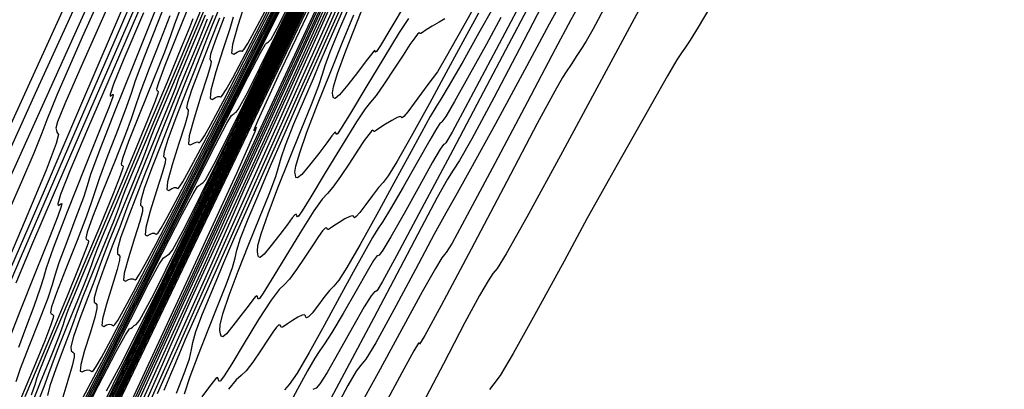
# Model space of a CAD drawing. Extents: x 3249832 to 3255657, y 13789405 to 13793316.
# Tile 609 of 656: x 3251969 to 3252026, y 13792216 to 13792238. Entities that reach past the tile are written whole.
import ezdxf

# ---------------------------------------------------------------- set-up
doc = ezdxf.new("R2010")
doc.units = 0
doc.header["$LTSCALE"] = 100
doc.header["$MEASUREMENT"] = 0
for name, color, linetype in [('GRATIO_03231_CON', 1, 'CONTINUOUS'), ('GRATIO_0323_ICON', 1, 'CONTINUOUS'), ('TARGETS_EAST', 7, 'CONTINUOUS')]:
    doc.layers.add(name, color=color, linetype=linetype)

# ---------------------------------------------------------------- blocks, each defined once
blk = doc.blocks.new('Gratio_032316_contours')
at = {"layer": 'GRATIO_03231_CON', "color": 1, "linetype": 'Continuous', "flags": 128}
for points in [[(3251969.683, 13792205.395), (3251976.531, 13792219.682), (3251983.672, 13792234.578), (3251989.448, 13792246.623), (3251992.814, 13792253.638), (3251995.184, 13792258.571), (3251998.583, 13792265.654), (3252004.419, 13792277.826), (3252011.627, 13792292.86), (3252018.521, 13792307.24), (3252023.746, 13792318.145)], [(3252008.407, 13792315.949), (3252006.051, 13792311.262), (3252003.146, 13792305.387), (3252000.558, 13792300.158), (3251998.849, 13792296.773), (3251997.385, 13792293.886), (3251995.23, 13792289.517), (3251991.793, 13792282.412), (3251987.855, 13792274.215), (3251984.543, 13792267.3), (3251982.551, 13792263.115), (3251980.838, 13792259.425), (3251977.931, 13792253.07), (3251972.855, 13792241.967), (3251966.62, 13792228.337), (3251960.734, 13792215.476)], [(3251969.912, 13792206.038), (3251975.466, 13792217.63), (3251980.884, 13792228.939), (3251985.593, 13792238.765), (3251989.337, 13792246.575), (3251991.941, 13792252.005), (3251993.405, 13792255.057), (3251994.436, 13792257.203), (3251995.915, 13792260.285), (3251998.545, 13792265.77), (3252002.321, 13792273.646), (3252007.06, 13792283.527), (3252012.444, 13792294.757), (3252017.621, 13792305.601), (3252021.603, 13792314.053), (3252023.727, 13792318.753)], [(3251993.36, 13792283.944), (3251990.634, 13792278.423), (3251987.387, 13792271.789), (3251984.617, 13792266.103), (3251983.058, 13792262.88), (3251982.379, 13792261.441), (3251981.984, 13792260.561), (3251981.312, 13792259.076), (3251979.94, 13792256.077), (3251977.482, 13792250.717), (3251973.8, 13792242.688), (3251969.758, 13792233.847), (3251966.468, 13792226.593)], [(3251971.177, 13792208.835), (3251977.979, 13792223.037), (3251985.692, 13792239.134), (3251993.869, 13792256.191), (3252001.978, 13792273.104), (3252009.158, 13792288.115), (3252014.465, 13792299.296), (3252017.318, 13792305.463), (3252018.595, 13792308.395), (3252019.537, 13792310.611), (3252021.077, 13792314.011), (3252022.917, 13792318.024)], [(3251992.829, 13792281.222), (3251990.315, 13792276.219), (3251987.377, 13792270.329), (3251984.887, 13792265.322), (3251983.46, 13792262.438), (3251982.679, 13792260.816), (3251981.874, 13792259.066), (3251980.562, 13792256.203), (3251979.027, 13792252.847), (3251977.743, 13792250.019), (3251976.974, 13792248.29), (3251976.149, 13792246.412), (3251974.485, 13792242.688), (3251971.512, 13792236.096), (3251968.011, 13792228.325)], [(3251969.835, 13792206.189), (3251975.502, 13792218.02), (3251981.47, 13792230.484), (3251987.593, 13792243.265), (3251993.8, 13792256.213), (3251999.912, 13792268.96), (3252005.323, 13792280.274), (3252009.323, 13792288.701), (3252011.501, 13792293.407), (3252012.653, 13792296.019), (3252013.878, 13792298.783), (3252015.961, 13792303.303), (3252018.429, 13792308.631), (3252020.501, 13792313.179), (3252021.588, 13792315.751)], [(3251975.143, 13792243.006), (3251972.417, 13792236.929), (3251970.931, 13792233.535), (3251970.347, 13792232.103), (3251970.061, 13792231.33), (3251969.582, 13792230.157), (3251968.861, 13792228.48), (3251967.961, 13792226.438)], [(3251971.769, 13792210.577), (3251978.189, 13792223.938), (3251984.15, 13792236.391), (3251988.451, 13792245.378), (3251991.395, 13792251.526), (3251993.663, 13792256.257), (3251995.78, 13792260.673), (3251997.654, 13792264.592), (3251999.04, 13792267.511), (3251999.866, 13792269.294), (3252000.769, 13792271.268), (3252002.561, 13792275.127), (3252005.728, 13792281.887)], [(3251975.738, 13792240.899), (3251974.241, 13792237.365), (3251972.271, 13792232.777), (3251970.187, 13792227.947), (3251968.283, 13792223.551)], [(3251969.14, 13792205.368), (3251975.335, 13792218.168), (3251982.594, 13792233.288), (3251988.779, 13792246.212), (3251992.287, 13792253.546), (3251993.642, 13792256.378), (3251993.898, 13792256.916), (3251994.049, 13792257.237), (3251994.827, 13792258.892), (3251996.903, 13792263.299), (3252000.612, 13792271.179), (3252004.966, 13792280.454), (3252008.643, 13792288.349), (3252010.651, 13792292.781), (3252011.328, 13792294.429), (3252011.34, 13792294.667), (3252011.286, 13792294.729), (3252011.486, 13792295.307), (3252012.196, 13792296.956), (3252013.581, 13792300.045), (3252015.464, 13792304.197), (3252017.583, 13792308.848), (3252019.689, 13792313.465), (3252021.587, 13792317.627)], [(3251977.093, 13792243.147), (3251974.664, 13792237.523), (3251972.447, 13792232.405), (3251970.496, 13792227.909), (3251968.794, 13792223.992), (3251967.338, 13792220.634)], [(3251970.735, 13792208.829), (3251976.51, 13792220.761), (3251983.264, 13792234.83), (3251988.992, 13792246.798), (3251992.191, 13792253.488), (3251993.369, 13792255.953), (3251993.538, 13792256.305), (3251993.628, 13792256.495), (3251994.258, 13792257.83), (3251995.966, 13792261.453), (3251999.02, 13792267.938), (3252002.604, 13792275.571), (3252005.631, 13792282.069)], [(3251976.45, 13792240.882), (3251974.365, 13792236.082), (3251972.443, 13792231.659), (3251970.782, 13792227.828), (3251969.457, 13792224.744), (3251968.539, 13792222.547)], [(3251972.33, 13792212.29), (3251977.687, 13792223.359), (3251983.952, 13792236.409), (3251989.265, 13792247.512), (3251992.233, 13792253.718), (3251993.326, 13792256.004), (3251993.482, 13792256.331), (3251993.552, 13792256.476), (3251994.031, 13792257.49), (3251995.331, 13792260.244), (3251997.653, 13792265.173), (3252000.378, 13792270.976), (3252002.678, 13792275.915), (3252003.936, 13792278.688), (3252004.36, 13792279.719), (3252004.369, 13792279.867), (3252004.363, 13792279.965), (3252004.675, 13792280.735), (3252005.625, 13792282.876)], [(3251976.093, 13792239.327), (3251974.226, 13792235.023), (3251972.736, 13792231.564), (3251971.702, 13792229.112), (3251971.16, 13792227.742), (3251970.985, 13792227.185), (3251971.01, 13792227.085), (3251971.09, 13792227.131), (3251971.171, 13792227.197), (3251971.22, 13792227.205), (3251971.22, 13792227.205), (3251971.191, 13792227.043), (3251970.987, 13792226.473), (3251970.499, 13792225.228), (3251969.685, 13792223.195), (3251968.768, 13792220.892), (3251968.037, 13792218.991)], [(3251976.995, 13792239.24), (3251976.426, 13792237.812), (3251975.443, 13792235.375), (3251974.314, 13792232.563), (3251973.39, 13792230.213), (3251972.916, 13792228.911), (3251972.712, 13792228.248), (3251972.494, 13792227.566), (3251972.057, 13792226.388), (3251971.513, 13792224.969), (3251971.057, 13792223.742), (3251970.817, 13792222.998), (3251970.663, 13792222.452), (3251970.4, 13792221.673), (3251969.897, 13792220.375), (3251969.293, 13792218.854), (3251968.79, 13792217.548), (3251968.543, 13792216.789)], [(3251972.943, 13792214.025), (3251975.52, 13792219.212), (3251980.042, 13792228.554), (3251985.329, 13792239.569), (3251989.813, 13792248.94), (3251992.317, 13792254.178), (3251993.239, 13792256.108), (3251993.371, 13792256.384), (3251993.398, 13792256.437), (3251993.578, 13792256.81), (3251994.06, 13792257.826), (3251994.919, 13792259.645), (3251995.925, 13792261.786), (3251996.774, 13792263.609), (3251997.238, 13792264.632), (3251997.395, 13792265.013), (3251997.398, 13792265.068), (3251997.44, 13792265.201), (3251997.864, 13792266.163), (3251999.053, 13792268.795), (3252001.259, 13792273.65), (3252004.216, 13792280.143), (3252007.526, 13792287.405)], [(3251977.087, 13792238.399), (3251976.066, 13792235.824), (3251975.527, 13792234.384), (3251975.279, 13792233.64), (3251975.02, 13792232.878), (3251974.53, 13792231.585), (3251973.93, 13792230.035), (3251973.427, 13792228.701), (3251973.155, 13792227.897), (3251972.975, 13792227.309), (3251972.677, 13792226.465), (3251972.123, 13792225.054), (3251971.46, 13792223.398), (3251970.907, 13792221.979), (3251970.627, 13792221.16), (3251970.565, 13792220.827), (3251970.609, 13792220.75), (3251970.665, 13792220.729), (3251970.709, 13792220.707), (3251970.735, 13792220.66), (3251970.723, 13792220.529), (3251970.587, 13792220.116), (3251970.225, 13792219.186), (3251969.58, 13792217.611), (3251968.773, 13792215.672)], [(3251973.848, 13792216.25), (3251974.776, 13792217.965), (3251977.115, 13792222.673), (3251981.219, 13792231.151), (3251986.018, 13792241.148), (3251990.087, 13792249.653), (3251992.359, 13792254.408), (3251993.195, 13792256.16), (3251993.315, 13792256.41), (3251993.322, 13792256.417), (3251993.352, 13792256.47), (3251993.425, 13792256.617), (3251993.552, 13792256.88), (3251993.698, 13792257.191), (3251993.822, 13792257.456), (3251993.889, 13792257.605), (3251993.912, 13792257.66), (3251993.913, 13792257.668), (3251993.978, 13792257.819), (3251994.459, 13792258.878), (3251995.768, 13792261.755), (3251998.179, 13792267.051), (3252001.404, 13792274.129), (3252005.012, 13792282.045)], [(3251977.545, 13792238.191), (3251977.003, 13792236.782), (3251976.348, 13792235.102), (3251975.797, 13792233.66), (3251975.493, 13792232.795), (3251975.286, 13792232.165), (3251974.954, 13792231.258), (3251974.348, 13792229.733), (3251973.627, 13792227.943), (3251973.023, 13792226.411), (3251972.712, 13792225.532), (3251972.634, 13792225.18), (3251972.669, 13792225.103), (3251972.718, 13792225.085), (3251972.757, 13792225.066), (3251972.781, 13792225.024), (3251972.766, 13792224.899), (3251972.62, 13792224.472), (3251972.229, 13792223.482), (3251971.532, 13792221.784), (3251970.657, 13792219.685), (3251969.784, 13792217.607), (3251969.064, 13792215.902)], [(3251972.055, 13792213.944), (3251973.38, 13792216.563), (3251974.389, 13792218.516), (3251974.955, 13792219.537), (3251975.197, 13792219.88), (3251975.287, 13792219.925), (3251975.372, 13792219.98), (3251975.47, 13792220.066), (3251975.573, 13792220.132), (3251975.776, 13792220.365), (3251976.61, 13792221.905), (3251978.711, 13792226.134), (3251982.396, 13792233.749), (3251986.706, 13792242.728)], [(3251978.167, 13792238.619), (3251977.831, 13792237.693), (3251977.598, 13792237.021), (3251977.231, 13792236.05), (3251976.574, 13792234.412), (3251975.794, 13792232.488), (3251975.139, 13792230.843), (3251974.797, 13792229.903), (3251974.702, 13792229.533), (3251974.729, 13792229.457), (3251974.771, 13792229.441), (3251974.805, 13792229.424), (3251974.826, 13792229.388), (3251974.809, 13792229.27), (3251974.653, 13792228.828), (3251974.234, 13792227.777), (3251973.483, 13792225.956), (3251972.541, 13792223.698), (3251971.6, 13792221.459), (3251970.824, 13792219.622), (3251970.254, 13792218.265), (3251969.9, 13792217.394), (3251969.745, 13792216.949), (3251969.645, 13792216.613), (3251969.428, 13792216.005)], [(3251972.244, 13792214.492), (3251973.816, 13792217.611), (3251975.243, 13792220.436), (3251976.327, 13792222.547), (3251976.933, 13792223.659), (3251977.185, 13792224.039), (3251977.271, 13792224.09), (3251977.345, 13792224.139), (3251977.433, 13792224.215), (3251977.524, 13792224.274), (3251977.704, 13792224.48), (3251978.443, 13792225.846), (3251980.306, 13792229.595), (3251983.574, 13792236.347), (3251987.395, 13792244.308)], [(3251978.895, 13792238.01), (3251978.719, 13792237.54), (3251978.243, 13792236.368), (3251977.386, 13792234.302), (3251976.309, 13792231.724), (3251975.233, 13792229.164), (3251974.344, 13792227.061), (3251973.687, 13792225.504), (3251973.272, 13792224.496), (3251973.074, 13792223.965), (3251972.937, 13792223.556), (3251972.669, 13792222.841), (3251972.145, 13792221.541), (3251971.506, 13792219.975), (3251970.956, 13792218.614), (3251970.64, 13792217.785), (3251970.454, 13792217.253), (3251970.235, 13792216.644), (3251969.872, 13792215.696)], [(3251972.228, 13792214.863), (3251973.787, 13792217.92), (3251975.539, 13792221.379), (3251977.338, 13792224.946), (3251978.968, 13792228.182), (3251980.203, 13792230.609), (3251980.888, 13792231.903), (3251981.161, 13792232.358), (3251981.237, 13792232.42), (3251981.293, 13792232.456), (3251981.358, 13792232.513), (3251981.426, 13792232.557), (3251981.56, 13792232.71), (3251982.11, 13792233.727), (3251983.496, 13792236.517), (3251985.928, 13792241.542)], [(3251979.338, 13792238.474), (3251978.193, 13792235.737), (3251977.049, 13792233.016), (3251976.104, 13792230.78), (3251975.404, 13792229.124), (3251974.958, 13792228.047), (3251974.739, 13792227.473), (3251974.582, 13792227.028), (3251974.289, 13792226.259), (3251973.728, 13792224.873), (3251973.048, 13792223.211), (3251972.463, 13792221.769), (3251972.126, 13792220.897), (3251971.928, 13792220.342), (3251971.696, 13792219.703), (3251971.309, 13792218.7), (3251970.868, 13792217.541), (3251970.526, 13792216.554), (3251970.396, 13792215.986)], [(3251972.357, 13792215.347), (3251973.667, 13792217.896), (3251975.325, 13792221.145), (3251977.187, 13792224.822), (3251979.098, 13792228.614), (3251980.831, 13792232.055), (3251982.142, 13792234.64), (3251982.865, 13792236.025), (3251983.149, 13792236.517), (3251983.22, 13792236.585), (3251983.267, 13792236.615), (3251983.321, 13792236.662), (3251983.376, 13792236.698), (3251983.488, 13792236.825), (3251983.943, 13792237.667), (3251985.091, 13792239.978)], [(3251980.077, 13792239.75), (3251978.866, 13792236.868), (3251977.864, 13792234.5), (3251977.121, 13792232.744), (3251976.644, 13792231.598), (3251976.404, 13792230.982), (3251976.228, 13792230.5), (3251975.909, 13792229.677), (3251975.311, 13792228.206), (3251974.589, 13792226.446), (3251973.97, 13792224.924), (3251973.613, 13792224.008), (3251973.403, 13792223.43), (3251973.156, 13792222.761), (3251972.746, 13792221.704), (3251972.277, 13792220.478), (3251971.908, 13792219.435), (3251971.759, 13792218.837), (3251971.778, 13792218.591), (3251971.87, 13792218.518), (3251971.949, 13792218.445), (3251971.957, 13792218.225), (3251971.842, 13792217.72), (3251971.583, 13792216.863), (3251971.282, 13792215.891)], [(3251972.263, 13792215.47), (3251972.799, 13792216.466), (3251973.719, 13792218.229), (3251975.107, 13792220.93), (3251976.862, 13792224.371), (3251978.835, 13792228.265), (3251980.859, 13792232.281), (3251982.694, 13792235.928), (3251984.08, 13792238.671)], [(3251979.625, 13792238.219), (3251978.838, 13792236.363), (3251978.33, 13792235.149), (3251978.068, 13792234.49), (3251977.874, 13792233.971), (3251977.53, 13792233.095), (3251976.894, 13792231.538), (3251976.131, 13792229.681), (3251975.477, 13792228.079), (3251975.1, 13792227.12), (3251974.878, 13792226.518), (3251974.617, 13792225.819), (3251974.183, 13792224.707), (3251973.686, 13792223.416), (3251973.291, 13792222.317), (3251973.123, 13792221.688), (3251973.129, 13792221.433), (3251973.214, 13792221.361), (3251973.286, 13792221.29), (3251973.285, 13792221.064), (3251973.158, 13792220.535), (3251972.882, 13792219.633), (3251972.563, 13792218.608), (3251972.336, 13792217.788), (3251972.303, 13792217.414), (3251972.413, 13792217.368), (3251972.577, 13792217.445), (3251972.724, 13792217.479), (3251972.84, 13792217.459), (3251972.926, 13792217.416), (3251972.992, 13792217.387), (3251973.08, 13792217.446), (3251973.242, 13792217.679), (3251973.544, 13792218.198), (3251974.11, 13792219.251), (3251975.081, 13792221.112), (3251976.547, 13792223.963), (3251978.4, 13792227.597), (3251980.483, 13792231.708), (3251982.62, 13792235.949), (3251984.556, 13792239.801)], [(3251980.06, 13792238.203), (3251979.214, 13792236.151), (3251978.491, 13792234.389), (3251978.073, 13792233.343), (3251977.827, 13792232.695), (3251977.538, 13792231.936), (3251977.058, 13792230.714), (3251976.503, 13792229.291), (3251976.056, 13792228.079), (3251975.85, 13792227.39), (3251975.832, 13792227.116), (3251975.9, 13792227.047), (3251975.959, 13792226.981), (3251975.942, 13792226.742), (3251975.79, 13792226.166), (3251975.48, 13792225.174), (3251975.124, 13792224.042), (3251974.874, 13792223.136), (3251974.837, 13792222.723), (3251974.954, 13792222.674), (3251975.127, 13792222.764), (3251975.272, 13792222.809), (3251975.378, 13792222.798), (3251975.454, 13792222.761), (3251975.513, 13792222.739), (3251975.602, 13792222.814), (3251975.776, 13792223.076), (3251976.107, 13792223.654), (3251976.732, 13792224.819), (3251977.806, 13792226.878), (3251979.427, 13792230.03), (3251981.476, 13792234.048), (3251983.779, 13792238.594)], [(3251980.755, 13792239.386), (3251979.998, 13792237.544), (3251979.56, 13792236.455), (3251979.302, 13792235.783), (3251978.998, 13792234.994), (3251978.495, 13792233.718), (3251977.912, 13792232.228), (3251977.438, 13792230.96), (3251977.214, 13792230.241), (3251977.184, 13792229.957), (3251977.243, 13792229.89), (3251977.295, 13792229.826), (3251977.27, 13792229.581), (3251977.107, 13792228.981), (3251976.778, 13792227.944), (3251976.405, 13792226.759), (3251976.143, 13792225.81), (3251976.104, 13792225.377), (3251976.225, 13792225.327), (3251976.401, 13792225.423), (3251976.545, 13792225.474), (3251976.648, 13792225.467), (3251976.718, 13792225.434), (3251976.773, 13792225.416), (3251976.862, 13792225.498), (3251977.043, 13792225.775), (3251977.389, 13792226.382), (3251978.043, 13792227.603), (3251979.168, 13792229.76), (3251980.864, 13792233.059), (3251982.995, 13792237.237), (3251985.366, 13792241.913)], [(3251980.459, 13792238.052), (3251979.932, 13792236.722), (3251979.321, 13792235.166), (3251978.821, 13792233.842), (3251978.578, 13792233.092), (3251978.535, 13792232.799), (3251978.586, 13792232.733), (3251978.631, 13792232.671), (3251978.599, 13792232.42), (3251978.423, 13792231.796), (3251978.077, 13792230.714), (3251977.686, 13792229.476), (3251977.412, 13792228.484), (3251977.37, 13792228.031), (3251977.496, 13792227.979), (3251977.676, 13792228.082), (3251977.819, 13792228.139), (3251977.917, 13792228.137), (3251977.982, 13792228.107), (3251978.033, 13792228.092), (3251978.123, 13792228.181), (3251978.31, 13792228.474), (3251978.67, 13792229.11), (3251979.354, 13792230.387), (3251980.53, 13792232.643), (3251982.291, 13792236.067), (3251984.431, 13792240.259)], [(3251980.73, 13792238.103), (3251980.204, 13792236.723), (3251979.942, 13792235.942), (3251979.887, 13792235.641), (3251979.93, 13792235.576), (3251979.968, 13792235.516), (3251979.927, 13792235.259), (3251979.739, 13792234.612), (3251979.376, 13792233.484), (3251978.967, 13792232.193), (3251978.68, 13792231.158), (3251978.637, 13792230.686), (3251978.767, 13792230.632), (3251978.95, 13792230.741), (3251979.093, 13792230.804), (3251979.186, 13792230.806), (3251979.245, 13792230.78), (3251979.294, 13792230.768), (3251979.384, 13792230.865), (3251979.577, 13792231.173), (3251979.952, 13792231.838), (3251980.665, 13792233.171), (3251981.893, 13792235.526), (3251983.718, 13792239.075)], [(3251981.974, 13792239.025), (3251981.529, 13792237.627), (3251981.218, 13792236.506), (3251981.171, 13792235.995), (3251981.308, 13792235.938), (3251981.5, 13792236.059), (3251981.64, 13792236.135), (3251981.724, 13792236.145), (3251981.773, 13792236.125), (3251981.814, 13792236.121), (3251981.905, 13792236.232), (3251982.11, 13792236.571), (3251982.515, 13792237.294), (3251983.288, 13792238.74)]]:
    blk.add_lwpolyline(points, dxfattribs=at)
at = {"layer": 'GRATIO_03231_CON', "color": 5, "linetype": 'Continuous', "flags": 128}
for points in [[(3252009.173, 13792238.672), (3252008.487, 13792237.525), (3252008.014, 13792236.759), (3252007.71, 13792236.299), (3252007.506, 13792236.024), (3252007.228, 13792235.608), (3252006.678, 13792234.68), (3252005.743, 13792233.027), (3252004.658, 13792231.088), (3252003.747, 13792229.464), (3252003.21, 13792228.53), (3252002.76, 13792227.745), (3252001.987, 13792226.344), (3252000.63, 13792223.842), (3251999.025, 13792220.894), (3251997.659, 13792218.438), (3251996.883, 13792217.148), (3251996.52, 13792216.657), (3251996.261, 13792216.332)], [(3251973.259, 13792211.231), (3251978.506, 13792222.548), (3251981.468, 13792228.987), (3251982.554, 13792231.42), (3251982.618, 13792231.676), (3251982.467, 13792231.476), (3251982.714, 13792232.091), (3251983.922, 13792234.685), (3251986.398, 13792239.891), (3251989.43, 13792246.227), (3251992.047, 13792251.679), (3251993.726, 13792255.166), (3251995.73, 13792259.325), (3251999.765, 13792267.727), (3252006.844, 13792282.48), (3252015.186, 13792299.85), (3252022.316, 13792314.642), (3252026.405, 13792323.025)], [(3252005.008, 13792238.508), (3252002.966, 13792234.717), (3252000.545, 13792230.229), (3251998.461, 13792226.407), (3251997.248, 13792224.264), (3251996.71, 13792223.41), (3251996.466, 13792223.108), (3251996.18, 13792222.696), (3251995.677, 13792221.83), (3251994.824, 13792220.245), (3251993.565, 13792217.832), (3251992.155, 13792215.127)], [(3251975.036, 13792214.767), (3251982.624, 13792231.093), (3251989.079, 13792244.966), (3251992.687, 13792252.719), (3251994.017, 13792255.575), (3251994.21, 13792255.982), (3251994.365, 13792256.29), (3251995.411, 13792258.457), (3251998.24, 13792264.343), (3252003.297, 13792274.88), (3252009.255, 13792287.287), (3252014.348, 13792297.853), (3252017.312, 13792303.93), (3252018.908, 13792307.123), (3252020.399, 13792310.097), (3252022.718, 13792314.816), (3252025.455, 13792320.432)], [(3252003.123, 13792238.887), (3252002.319, 13792237.375), (3252001.926, 13792236.694), (3252001.682, 13792236.327), (3252001.382, 13792235.866), (3252001.049, 13792235.346), (3252000.764, 13792234.912), (3252000.537, 13792234.571), (3252000.086, 13792233.786), (3251999.061, 13792231.88), (3251997.271, 13792228.497), (3251995.186, 13792224.543), (3251993.434, 13792221.24), (3251992.487, 13792219.5), (3251992.17, 13792218.982), (3251992.149, 13792219.033), (3251992.112, 13792219.046), (3251991.837, 13792218.597), (3251991.127, 13792217.303), (3251989.889, 13792214.99)], [(3251973.358, 13792210.876), (3251978.621, 13792222.231), (3251984.827, 13792235.582), (3251990.106, 13792246.929), (3251993.056, 13792253.271), (3251994.143, 13792255.607), (3251994.299, 13792255.941), (3251994.391, 13792256.126), (3251995.019, 13792257.426), (3251996.716, 13792260.958), (3251999.75, 13792267.28), (3252003.325, 13792274.724), (3252006.381, 13792281.064), (3252008.22, 13792284.835), (3252009.603, 13792287.627), (3252011.652, 13792291.79), (3252015.116, 13792298.892), (3252019.235, 13792307.363), (3252022.873, 13792314.849), (3252025.174, 13792319.574)], [(3252001.38, 13792238.572), (3252001.037, 13792237.948), (3252000.118, 13792236.229), (3251998.488, 13792233.154), (3251996.577, 13792229.553), (3251994.963, 13792226.529), (3251994.073, 13792224.898), (3251993.736, 13792224.337), (3251993.636, 13792224.237), (3251993.481, 13792224.04), (3251993.095, 13792223.405), (3251992.328, 13792222.041), (3251991.118, 13792219.826), (3251989.74, 13792217.299), (3251988.559, 13792215.165)], [(3251975.809, 13792215.847), (3251978.116, 13792220.868), (3251982.207, 13792229.694), (3251987.03, 13792240.072), (3251991.133, 13792248.892), (3251993.425, 13792253.822), (3251994.268, 13792255.639), (3251994.387, 13792255.899), (3251994.417, 13792255.962), (3251994.626, 13792256.395), (3251995.192, 13792257.573), (3251996.203, 13792259.68), (3251997.395, 13792262.161), (3251998.414, 13792264.275), (3251999.128, 13792265.74), (3252000.298, 13792268.132), (3252002.905, 13792273.484), (3252007.514, 13792282.967), (3252013.015, 13792294.294), (3252017.881, 13792304.308), (3252020.959, 13792310.63), (3252022.59, 13792313.963), (3252023.487, 13792315.786)], [(3251999.317, 13792238.732), (3251998.022, 13792236.26), (3251996.51, 13792233.38), (3251995.234, 13792230.989), (3251994.513, 13792229.72), (3251994.147, 13792229.157), (3251993.806, 13792228.623), (3251993.209, 13792227.552), (3251992.291, 13792225.829), (3251991.037, 13792223.452), (3251989.489, 13792220.523), (3251987.921, 13792217.569), (3251986.662, 13792215.223)], [(3251976.018, 13792215.285), (3251976.982, 13792217.49), (3251977.687, 13792219.107), (3251978.771, 13792221.517), (3251980.653, 13792225.63), (3251982.876, 13792230.468), (3251984.766, 13792234.582), (3251985.867, 13792236.995), (3251986.606, 13792238.622), (3251987.631, 13792240.852), (3251989.378, 13792244.62), (3251991.437, 13792249.051), (3251993.188, 13792252.817), (3251994.166, 13792254.921), (3251994.526, 13792255.698), (3251994.577, 13792255.809), (3251994.689, 13792256.041), (3251995.476, 13792257.661), (3251997.611, 13792262.059), (3252001.453, 13792269.974), (3252006.103, 13792279.547), (3252010.344, 13792288.269)], [(3251998.45, 13792238.541), (3251997.379, 13792236.515), (3251995.918, 13792233.743), (3251994.116, 13792230.332), (3251992.292, 13792226.891), (3251990.83, 13792224.155), (3251990.011, 13792222.658), (3251989.686, 13792222.122), (3251989.603, 13792222.064), (3251989.532, 13792222.05), (3251989.343, 13792221.82), (3251988.932, 13792221.159), (3251988.247, 13792219.959), (3251987.45, 13792218.542), (3251986.755, 13792217.335), (3251986.325, 13792216.658), (3251986.111, 13792216.405), (3251986.012, 13792216.363), (3251985.929, 13792216.325)], [(3251975.724, 13792214.115), (3251978.007, 13792219.226), (3251979.943, 13792223.568), (3251981.077, 13792226.137), (3251981.91, 13792228.019), (3251983.183, 13792230.827), (3251985.383, 13792235.62), (3251987.979, 13792241.258), (3251990.187, 13792246.05), (3251991.435, 13792248.766), (3251992.005, 13792250.009), (3251992.389, 13792250.844), (3251992.963, 13792252.083), (3251993.64, 13792253.54), (3251994.216, 13792254.779), (3251994.538, 13792255.471), (3251994.656, 13792255.726), (3251994.674, 13792255.763), (3251994.76, 13792255.94), (3251995.363, 13792257.18), (3251996.998, 13792260.545), (3251999.947, 13792266.62), (3252003.568, 13792274.073), (3252006.984, 13792281.09)], [(3251998.714, 13792240.087), (3251996.659, 13792236.206), (3251994.999, 13792233.087), (3251994.072, 13792231.372), (3251993.714, 13792230.75), (3251993.637, 13792230.675), (3251993.578, 13792230.65), (3251993.386, 13792230.379), (3251992.935, 13792229.619), (3251992.164, 13792228.247), (3251991.263, 13792226.629), (3251990.483, 13792225.252), (3251990.014, 13792224.48), (3251989.798, 13792224.193), (3251989.714, 13792224.147), (3251989.643, 13792224.107), (3251989.473, 13792223.869), (3251989.095, 13792223.236), (3251988.451, 13792222.11), (3251987.695, 13792220.787), (3251987.032, 13792219.658), (3251986.61, 13792218.998), (3251986.332, 13792218.607), (3251986.039, 13792218.165), (3251985.607, 13792217.417), (3251985.024, 13792216.359), (3251984.314, 13792215.053)], [(3251976.83, 13792216.093), (3251979.043, 13792221.058), (3251981.653, 13792226.893), (3251983.868, 13792231.85), (3251985.154, 13792234.745), (3251985.993, 13792236.628), (3251987.123, 13792239.112), (3251989.044, 13792243.294), (3251991.311, 13792248.214), (3251993.24, 13792252.395), (3251994.379, 13792254.855), (3251995.195, 13792256.575), (3251996.385, 13792259.032), (3251998.441, 13792263.267), (3252001.033, 13792268.598), (3252003.623, 13792273.911), (3252005.792, 13792278.338), (3252007.589, 13792281.988)], [(3251996.938, 13792238.08), (3251996.081, 13792236.535), (3251995.075, 13792234.716), (3251994.21, 13792233.168), (3251993.702, 13792232.302), (3251993.484, 13792231.981), (3251993.415, 13792231.932), (3251993.356, 13792231.889), (3251993.182, 13792231.624), (3251992.768, 13792230.915), (3251992.05, 13792229.65), (3251991.205, 13792228.163), (3251990.472, 13792226.896), (3251990.017, 13792226.158), (3251989.728, 13792225.722), (3251989.419, 13792225.229), (3251988.943, 13792224.389), (3251988.292, 13792223.199), (3251987.493, 13792221.728), (3251986.592, 13792220.081), (3251985.714, 13792218.506), (3251985, 13792217.291), (3251984.547, 13792216.627), (3251984.265, 13792216.323)], [(3251977.228, 13792216.303), (3251977.619, 13792217.227), (3251977.9, 13792217.916), (3251978.478, 13792219.268), (3251979.871, 13792222.422), (3251982.362, 13792228.002), (3251985.298, 13792234.56), (3251987.793, 13792240.133)], [(3251995.617, 13792238.333), (3251994.828, 13792236.88), (3251993.851, 13792235.08), (3251992.75, 13792233.064), (3251991.685, 13792231.135), (3251990.836, 13792229.643), (3251990.325, 13792228.82), (3251990.032, 13792228.436), (3251989.775, 13792228.145), (3251989.422, 13792227.687), (3251989.023, 13792227.145), (3251988.678, 13792226.688), (3251988.462, 13792226.442), (3251988.355, 13792226.373), (3251988.315, 13792226.403), (3251988.296, 13792226.462), (3251988.24, 13792226.496), (3251988.087, 13792226.455), (3251987.805, 13792226.309), (3251987.461, 13792226.105), (3251987.152, 13792225.907), (3251986.95, 13792225.768), (3251986.842, 13792225.698), (3251986.791, 13792225.696), (3251986.761, 13792225.748), (3251986.722, 13792225.796), (3251986.643, 13792225.772), (3251986.497, 13792225.614), (3251986.261, 13792225.289), (3251985.916, 13792224.775), (3251985.462, 13792224.081), (3251984.976, 13792223.358), (3251984.557, 13792222.791), (3251984.256, 13792222.478), (3251983.955, 13792222.177), (3251983.487, 13792221.559), (3251982.752, 13792220.419), (3251981.909, 13792219.044), (3251981.18, 13792217.843), (3251980.734, 13792217.129), (3251980.523, 13792216.836), (3251980.445, 13792216.8), (3251980.409, 13792216.873), (3251980.382, 13792216.971), (3251980.338, 13792217.027), (3251980.254, 13792216.978), (3251980.095, 13792216.79), (3251979.824, 13792216.432), (3251979.431, 13792215.91)], [(3251978.407, 13792216.083), (3251978.739, 13792217.092), (3251979.225, 13792218.389), (3251979.793, 13792219.825), (3251980.371, 13792221.248), (3251980.878, 13792222.51), (3251981.229, 13792223.46), (3251981.384, 13792224.032), (3251981.478, 13792224.488), (3251981.691, 13792225.173), (3251982.138, 13792226.311), (3251982.696, 13792227.635), (3251983.176, 13792228.76), (3251983.51, 13792229.554), (3251984.099, 13792230.913), (3251985.464, 13792233.989), (3251987.914, 13792239.466)], [(3251995.83, 13792239.555), (3251994.67, 13792237.45), (3251993.753, 13792235.819), (3251993.214, 13792234.917), (3251992.915, 13792234.492), (3251992.653, 13792234.171), (3251992.277, 13792233.669), (3251991.848, 13792233.075), (3251991.478, 13792232.574), (3251991.253, 13792232.301), (3251991.149, 13792232.217), (3251991.115, 13792232.237), (3251991.097, 13792232.281), (3251991.035, 13792232.296), (3251990.867, 13792232.233), (3251990.557, 13792232.065), (3251990.184, 13792231.841), (3251989.854, 13792231.632), (3251989.647, 13792231.492), (3251989.543, 13792231.426), (3251989.5, 13792231.423), (3251989.475, 13792231.462), (3251989.436, 13792231.489), (3251989.351, 13792231.439), (3251989.192, 13792231.253), (3251988.935, 13792230.894), (3251988.56, 13792230.333), (3251988.065, 13792229.576), (3251987.539, 13792228.785), (3251987.092, 13792228.159), (3251986.782, 13792227.804), (3251986.475, 13792227.46), (3251985.982, 13792226.774), (3251985.192, 13792225.524), (3251984.28, 13792224.026), (3251983.493, 13792222.724), (3251983.02, 13792221.96), (3251982.805, 13792221.652), (3251982.732, 13792221.613), (3251982.701, 13792221.676), (3251982.677, 13792221.762), (3251982.639, 13792221.811), (3251982.563, 13792221.765), (3251982.409, 13792221.579), (3251982.13, 13792221.21), (3251981.709, 13792220.652), (3251981.244, 13792220.052), (3251980.86, 13792219.595), (3251980.647, 13792219.418), (3251980.56, 13792219.456), (3251980.52, 13792219.597), (3251980.476, 13792219.774), (3251980.489, 13792220.107), (3251980.649, 13792220.763), (3251981.019, 13792221.852), (3251981.552, 13792223.262), (3251982.172, 13792224.827), (3251982.803, 13792226.379), (3251983.359, 13792227.753), (3251983.753, 13792228.785), (3251983.941, 13792229.399), (3251984.066, 13792229.886), (3251984.317, 13792230.625), (3251984.816, 13792231.86), (3251985.429, 13792233.302), (3251985.955, 13792234.527), (3251986.299, 13792235.339), (3251986.786, 13792236.46), (3251987.842, 13792238.843)], [(3251993.646, 13792238.012), (3251993.31, 13792237.821), (3251992.908, 13792237.578), (3251992.556, 13792237.357), (3251992.343, 13792237.217), (3251992.244, 13792237.154), (3251992.209, 13792237.15), (3251992.19, 13792237.177), (3251992.15, 13792237.183), (3251992.06, 13792237.106), (3251991.888, 13792236.892), (3251991.61, 13792236.499), (3251991.203, 13792235.89), (3251990.668, 13792235.071), (3251990.102, 13792234.212), (3251989.627, 13792233.527), (3251989.308, 13792233.131), (3251988.995, 13792232.744), (3251988.478, 13792231.988), (3251987.632, 13792230.63), (3251986.651, 13792229.007), (3251985.806, 13792227.605), (3251985.305, 13792226.79), (3251985.086, 13792226.468), (3251985.019, 13792226.426), (3251984.993, 13792226.48), (3251984.972, 13792226.553), (3251984.94, 13792226.594), (3251984.873, 13792226.552), (3251984.723, 13792226.369), (3251984.435, 13792225.988), (3251983.988, 13792225.394), (3251983.487, 13792224.747), (3251983.071, 13792224.253), (3251982.84, 13792224.06), (3251982.749, 13792224.097), (3251982.712, 13792224.24), (3251982.677, 13792224.413), (3251982.706, 13792224.751), (3251982.892, 13792225.443), (3251983.3, 13792226.611), (3251983.879, 13792228.135), (3251984.551, 13792229.829), (3251985.235, 13792231.51), (3251985.841, 13792232.996), (3251986.277, 13792234.109), (3251986.498, 13792234.767), (3251986.654, 13792235.284), (3251986.943, 13792236.076), (3251987.494, 13792237.409), (3251988.161, 13792238.969)], [(3251991.515, 13792238.027), (3251990.974, 13792237.203), (3251990.073, 13792235.735), (3251989.021, 13792233.989), (3251988.119, 13792232.486), (3251987.591, 13792231.621), (3251987.368, 13792231.283), (3251987.306, 13792231.239), (3251987.285, 13792231.283), (3251987.268, 13792231.344), (3251987.241, 13792231.378), (3251987.182, 13792231.339), (3251987.037, 13792231.159), (3251986.741, 13792230.766), (3251986.266, 13792230.136), (3251985.73, 13792229.443), (3251985.282, 13792228.911), (3251985.034, 13792228.702), (3251984.937, 13792228.739), (3251984.905, 13792228.882), (3251984.878, 13792229.051), (3251984.923, 13792229.395), (3251985.134, 13792230.122), (3251985.58, 13792231.371), (3251986.206, 13792233.008), (3251986.93, 13792234.831), (3251987.667, 13792236.641), (3251988.323, 13792238.24)]]:
    blk.add_lwpolyline(points, dxfattribs=at)
at = {"layer": 'GRATIO_0323_ICON', "color": 7, "linetype": 'Continuous', "flags": 128}
for points in [[(3251974.012, 13792215.064), (3251979.826, 13792227.205), (3251984.96, 13792237.931), (3251989.494, 13792247.395), (3251993.731, 13792256.235), (3251997.846, 13792264.817), (3252001.489, 13792272.433), (3252004.182, 13792278.106), (3252005.684, 13792281.35), (3252006.711, 13792283.643), (3252008.22, 13792286.955), (3252010.844, 13792292.595), (3252013.942, 13792299.239), (3252016.548, 13792304.902), (3252017.942, 13792308.094), (3252018.368, 13792309.292), (3252018.311, 13792309.466), (3252018.209, 13792309.493), (3252018.298, 13792309.879), (3252018.767, 13792311.036), (3252019.741, 13792313.243), (3252021.088, 13792316.224)], [(3251974.69, 13792240.46), (3251973.444, 13792237.668), (3251972.273, 13792235.045), (3251971.398, 13792233.046), (3251970.971, 13792231.988), (3251970.871, 13792231.62), (3251970.906, 13792231.555), (3251970.925, 13792231.479), (3251970.933, 13792231.379), (3251970.97, 13792231.316), (3251971.029, 13792231.248), (3251970.895, 13792230.718), (3251970.304, 13792229.164), (3251969.084, 13792226.233), (3251967.45, 13792222.407)], [(3251973.925, 13792215.751), (3251978.864, 13792225.956), (3251984.641, 13792237.989), (3251989.539, 13792248.226), (3251992.275, 13792253.948), (3251993.282, 13792256.056), (3251993.427, 13792256.357), (3251993.475, 13792256.456), (3251993.805, 13792257.15), (3251994.695, 13792259.035), (3251996.286, 13792262.409), (3251998.151, 13792266.381), (3251999.726, 13792269.762), (3252000.587, 13792271.66), (3252000.878, 13792272.366), (3252000.884, 13792272.467), (3252000.901, 13792272.583), (3252001.27, 13792273.449), (3252002.339, 13792275.835), (3252004.34, 13792280.248), (3252007.028, 13792286.156)], [(3251976.003, 13792238.355), (3251974.865, 13792235.677), (3251974.26, 13792234.183), (3251974.056, 13792233.591), (3251974.067, 13792233.49), (3251974.132, 13792233.526), (3251974.197, 13792233.58), (3251974.236, 13792233.586), (3251974.236, 13792233.586), (3251974.205, 13792233.438), (3251973.991, 13792232.857), (3251973.462, 13792231.52), (3251972.564, 13792229.285), (3251971.541, 13792226.727), (3251970.714, 13792224.602), (3251970.305, 13792223.437), (3251970.146, 13792222.856), (3251969.969, 13792222.253), (3251969.583, 13792221.191), (3251969.095, 13792219.902), (3251968.687, 13792218.783)], [(3252000.61, 13792239.247), (3251999.762, 13792237.695), (3251998.308, 13792235.005), (3251996.613, 13792231.871), (3251995.161, 13792229.209), (3251994.285, 13792227.647), (3251993.714, 13792226.654), (3251993.027, 13792225.409), (3251991.934, 13792223.353), (3251990.675, 13792220.982), (3251989.62, 13792219.053), (3251989.031, 13792218.1), (3251988.738, 13792217.749), (3251988.462, 13792217.402), (3251987.969, 13792216.563), (3251987.204, 13792215.144)], [(3251975.923, 13792215.639), (3251977.774, 13792219.678), (3251979.346, 13792223.113), (3251980.299, 13792225.223), (3251981.208, 13792227.235), (3251982.873, 13792230.86), (3251985.792, 13792237.157), (3251989.233, 13792244.561), (3251992.16, 13792250.855), (3251993.934, 13792254.658), (3251995.505, 13792257.956), (3251998.225, 13792263.572), (3252002.959, 13792273.328), (3252008.637, 13792285.022)], [(3251978.8, 13792239.091), (3251977.961, 13792237.032), (3251977.256, 13792235.274), (3251976.881, 13792234.274), (3251976.77, 13792233.886), (3251976.789, 13792233.811), (3251976.825, 13792233.797), (3251976.854, 13792233.783), (3251976.871, 13792233.752), (3251976.852, 13792233.64), (3251976.686, 13792233.184), (3251976.238, 13792232.073), (3251975.435, 13792230.129), (3251974.425, 13792227.711), (3251973.417, 13792225.312), (3251972.584, 13792223.341), (3251971.971, 13792221.885), (3251971.586, 13792220.945), (3251971.41, 13792220.457), (3251971.291, 13792220.084), (3251971.048, 13792219.423), (3251970.562, 13792218.208), (3251969.965, 13792216.74), (3251969.449, 13792215.459)], [(3251972.249, 13792214.694), (3251973.892, 13792217.935), (3251975.577, 13792221.279), (3251977.106, 13792224.309), (3251978.265, 13792226.578), (3251978.91, 13792227.781), (3251979.173, 13792228.198), (3251979.254, 13792228.255), (3251979.319, 13792228.297), (3251979.395, 13792228.364), (3251979.475, 13792228.415), (3251979.632, 13792228.595), (3251980.276, 13792229.786), (3251981.901, 13792233.056), (3251984.751, 13792238.944)], [(3251996.44, 13792238.594), (3251995.648, 13792237.191), (3251994.716, 13792235.54), (3251993.912, 13792234.134), (3251993.425, 13792233.317), (3251993.124, 13792232.838), (3251992.799, 13792232.293), (3251992.28, 13792231.361), (3251991.56, 13792230.04), (3251990.672, 13792228.404), (3251989.671, 13792226.572), (3251988.699, 13792224.821), (3251987.918, 13792223.467), (3251987.436, 13792222.723), (3251987.148, 13792222.379), (3251986.898, 13792222.119), (3251986.566, 13792221.706), (3251986.198, 13792221.215), (3251985.878, 13792220.802), (3251985.671, 13792220.583), (3251985.561, 13792220.528), (3251985.515, 13792220.57), (3251985.494, 13792220.643), (3251985.444, 13792220.696), (3251985.308, 13792220.676), (3251985.052, 13792220.554), (3251984.737, 13792220.369), (3251984.449, 13792220.182), (3251984.254, 13792220.044), (3251984.141, 13792219.97), (3251984.081, 13792219.968), (3251984.046, 13792220.033), (3251984.007, 13792220.103), (3251983.935, 13792220.106), (3251983.801, 13792219.975), (3251983.586, 13792219.685), (3251983.273, 13792219.217), (3251982.859, 13792218.586), (3251982.413, 13792217.931), (3251982.022, 13792217.422), (3251981.73, 13792217.151), (3251981.435, 13792216.893), (3251980.991, 13792216.345)], [(3251977.94, 13792216.117), (3251978.396, 13792217.266), (3251978.705, 13792218.136), (3251978.827, 13792218.665), (3251978.89, 13792219.09), (3251979.064, 13792219.722), (3251979.461, 13792220.762), (3251979.963, 13792221.969), (3251980.397, 13792222.993), (3251980.714, 13792223.755), (3251981.361, 13792225.252), (3251982.912, 13792228.752), (3251985.681, 13792234.946), (3251988.943, 13792242.228)], [(3251979.733, 13792237.998), (3251979.52, 13792237.443), (3251979.15, 13792236.513), (3251978.477, 13792234.871), (3251977.672, 13792232.916), (3251976.984, 13792231.234), (3251976.587, 13792230.232), (3251976.352, 13792229.606), (3251976.077, 13792228.878), (3251975.621, 13792227.711), (3251975.094, 13792226.353), (3251974.673, 13792225.198), (3251974.487, 13792224.539), (3251974.481, 13792224.274), (3251974.557, 13792224.204), (3251974.622, 13792224.135), (3251974.614, 13792223.903), (3251974.474, 13792223.35), (3251974.181, 13792222.403), (3251973.843, 13792221.325), (3251973.605, 13792220.462), (3251973.57, 13792220.068), (3251973.683, 13792220.021), (3251973.852, 13792220.105), (3251973.998, 13792220.144), (3251974.109, 13792220.129), (3251974.19, 13792220.088), (3251974.252, 13792220.063), (3251974.341, 13792220.13), (3251974.509, 13792220.377), (3251974.826, 13792220.926), (3251975.421, 13792222.035), (3251976.443, 13792223.995), (3251977.987, 13792226.997), (3251979.938, 13792230.822), (3251982.131, 13792235.151), (3251984.381, 13792239.616)], [(3251981.255, 13792238.098), (3251981.055, 13792237.427), (3251980.675, 13792236.254), (3251980.248, 13792234.91), (3251979.949, 13792233.832), (3251979.904, 13792233.34), (3251980.037, 13792233.285), (3251980.225, 13792233.4), (3251980.366, 13792233.469), (3251980.455, 13792233.476), (3251980.509, 13792233.452), (3251980.554, 13792233.445), (3251980.644, 13792233.549), (3251980.843, 13792233.872), (3251981.233, 13792234.566), (3251981.977, 13792235.956), (3251983.255, 13792238.408)], [(3251991.392, 13792238.971), (3251990.432, 13792237.367), (3251989.876, 13792236.451), (3251989.649, 13792236.099), (3251989.593, 13792236.052), (3251989.576, 13792236.087), (3251989.563, 13792236.135), (3251989.542, 13792236.161), (3251989.492, 13792236.126), (3251989.351, 13792235.949), (3251989.046, 13792235.544), (3251988.545, 13792234.878), (3251987.972, 13792234.139), (3251987.492, 13792233.569), (3251987.227, 13792233.345), (3251987.126, 13792233.381), (3251987.097, 13792233.525), (3251987.079, 13792233.69), (3251987.139, 13792234.04), (3251987.377, 13792234.802), (3251987.86, 13792236.131), (3251988.533, 13792237.881), (3251989.309, 13792239.834)]]:
    blk.add_lwpolyline(points, dxfattribs=at)

msp = doc.modelspace()

# ---------------------------------------------------------------- block references
at = {"layer": 'TARGETS_EAST'}
msp.add_blockref('Gratio_032316_contours', (0, 0), dxfattribs=at)

doc.saveas('drawing.dxf')
